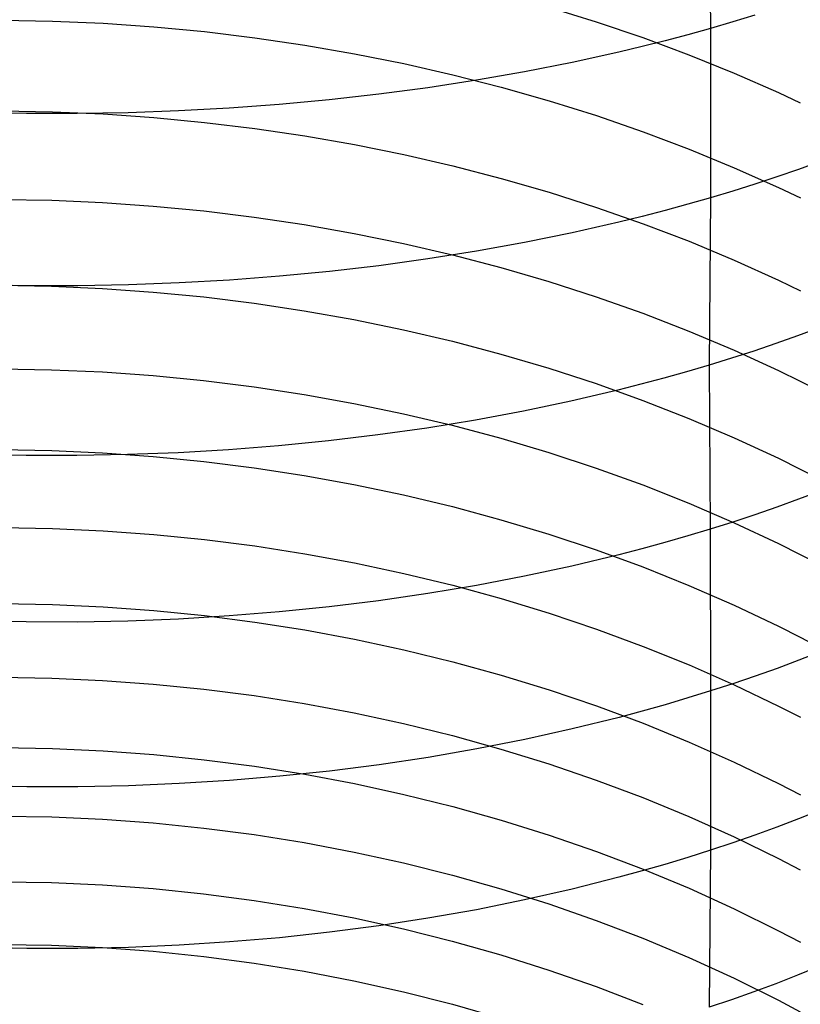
# Model space of a CAD drawing. Extents: x -383 to 1849, y -1185 to -529.
# Tile 306 of 656: x 250 to 258, y -1083 to -1074. Entities that reach past the tile are written whole.
import ezdxf

# ---------------------------------------------------------------- set-up
doc = ezdxf.new("R2010")
doc.units = 0
doc.layers.add('PREDEFINITO', color=7, linetype='CONTINUOUS')

msp = doc.modelspace()

# ---------------------------------------------------------------- linework, layer by layer
at = {"layer": 'PREDEFINITO'}
for p, q in [((257.0416, -1072.3247, 660.2531), (257.0541, -1073.9826, 659.1131)), ((255.4903, -1073.7757, 622.1378), (255.9485, -1073.9178, 622.2334)), ((257.4855, -1073.8539, 658.927), (257.2708, -1073.9194, 659.0216)), ((250.1956, -1073.9019, 620.5351), (250.6871, -1073.9113, 620.5316)), ((250.6871, -1073.9113, 620.5316), (251.1782, -1073.9331, 620.537)), ((251.1782, -1073.9331, 620.537), (251.6685, -1073.9673, 620.5511)), ((251.6685, -1073.9673, 620.5511), (252.1573, -1074.0138, 620.5741)), ((255.9485, -1073.9178, 622.2334), (256.4004, -1074.0717, 622.338)), ((257.2708, -1073.9194, 659.0216), (257.0541, -1073.9826, 659.1131)), ((252.1573, -1074.0138, 620.5741), (252.6442, -1074.0727, 620.6059)), ((252.6442, -1074.0727, 620.6059), (253.1286, -1074.1438, 620.6465)), ((256.4004, -1074.0717, 622.338), (256.8454, -1074.2375, 622.4516)), ((256.8355, -1074.0434, 659.2015), (256.6149, -1074.1018, 659.2868)), ((257.0541, -1073.9826, 659.1131), (256.8355, -1074.0434, 659.2015)), ((257.0541, -1073.9826, 659.1131), (257.0539, -1075.6218, 657.9467)), ((253.1286, -1074.1438, 620.6465), (253.6098, -1074.2272, 620.6958)), ((256.3925, -1074.1579, 659.3689), (256.1683, -1074.2117, 659.448)), ((256.6149, -1074.1018, 659.2868), (256.3925, -1074.1579, 659.3689)), ((253.6098, -1074.2272, 620.6958), (254.0875, -1074.3228, 620.7539)), ((256.1683, -1074.2117, 659.448), (255.7149, -1074.3122, 659.5967)), ((256.8454, -1074.2375, 622.4516), (257.283, -1074.4152, 622.5741)), ((254.0875, -1074.3228, 620.7539), (254.561, -1074.4306, 620.8208)), ((255.7149, -1074.3122, 659.5967), (255.2552, -1074.4033, 659.7329)), ((254.561, -1074.4306, 620.8208), (255.0299, -1074.5506, 620.8964)), ((255.2552, -1074.4033, 659.7329), (254.7898, -1074.4851, 659.8566)), ((257.283, -1074.4152, 622.5741), (257.7125, -1074.6046, 622.7055)), ((254.7898, -1074.4851, 659.8566), (254.3192, -1074.5576, 659.968)), ((255.0299, -1074.5506, 620.8964), (255.4935, -1074.6827, 620.9807)), ((253.844, -1074.6208, 660.0669), (253.3647, -1074.6748, 660.1534)), ((254.3192, -1074.5576, 659.968), (253.844, -1074.6208, 660.0669)), ((257.7125, -1074.6046, 622.7055), (257.9241, -1074.7038, 622.7745)), ((252.8819, -1074.7196, 660.2276), (252.3961, -1074.7551, 660.2894)), ((253.3647, -1074.6748, 660.1534), (252.8819, -1074.7196, 660.2276)), ((255.4935, -1074.6827, 620.9807), (255.9513, -1074.8268, 621.0737)), ((250.4343, -1074.8059, 660.4136), (249.9419, -1074.7958, 660.4139)), ((250.1956, -1074.7799, 619.376), (250.6871, -1074.7892, 619.3724)), ((250.9265, -1074.8069, 660.401), (250.4343, -1074.8059, 660.4136)), ((250.6871, -1074.7892, 619.3724), (251.1783, -1074.8111, 619.3773)), ((251.4179, -1074.7987, 660.3761), (250.9265, -1074.8069, 660.401)), ((251.1783, -1074.8111, 619.3773), (251.6685, -1074.8455, 619.3907)), ((251.9079, -1074.7815, 660.3389), (251.4179, -1074.7987, 660.3761)), ((252.3961, -1074.7551, 660.2894), (251.9079, -1074.7815, 660.3389)), ((255.9513, -1074.8268, 621.0737), (256.4027, -1074.9831, 621.1754)), ((251.6685, -1074.8455, 619.3907), (252.1574, -1074.8924, 619.4128)), ((252.1574, -1074.8924, 619.4128), (252.6443, -1074.9518, 619.4434)), ((252.6443, -1074.9518, 619.4434), (253.1286, -1075.0237, 619.4825)), ((253.1286, -1075.0237, 619.4825), (253.6099, -1075.108, 619.5302)), ((256.4027, -1074.9831, 621.1754), (256.8473, -1075.1514, 621.2859)), ((253.6099, -1075.108, 619.5302), (254.0876, -1075.2047, 619.5864)), ((254.0876, -1075.2047, 619.5864), (254.5611, -1075.3138, 619.6511)), ((256.8473, -1075.1514, 621.2859), (257.2845, -1075.3316, 621.405)), ((258.3222, -1075.1965, 657.36), (257.9079, -1075.3475, 657.5673)), ((254.5611, -1075.3138, 619.6511), (255.0299, -1075.4353, 619.7244)), ((257.2845, -1075.3316, 621.405), (257.7136, -1075.5238, 621.5327)), ((257.9079, -1075.3475, 657.5673), (257.6975, -1075.4196, 657.6666)), ((255.0299, -1075.4353, 619.7244), (255.4935, -1075.569, 619.8061)), ((257.485, -1075.4893, 657.763), (257.2704, -1075.5567, 657.8564)), ((257.6975, -1075.4196, 657.6666), (257.485, -1075.4893, 657.763)), ((255.4935, -1075.569, 619.8061), (255.9513, -1075.715, 619.8963)), ((257.2704, -1075.5567, 657.8564), (257.0539, -1075.6218, 657.9467)), ((257.7136, -1075.5238, 621.5327), (257.9251, -1075.6244, 621.5999)), ((250.1874, -1075.6376, 618.2035), (250.6793, -1075.6466, 618.1995)), ((250.6793, -1075.6466, 618.1995), (251.171, -1075.6683, 618.2038)), ((251.171, -1075.6683, 618.2038), (251.6617, -1075.7028, 618.2164)), ((256.8354, -1075.6844, 658.034), (256.615, -1075.7446, 658.1183)), ((257.0539, -1075.6218, 657.9467), (256.8354, -1075.6844, 658.034)), ((257.0539, -1075.6218, 657.9467), (257.0426, -1077.242, 656.7512)), ((251.6617, -1075.7028, 618.2164), (252.151, -1075.75, 618.2374)), ((252.151, -1075.75, 618.2374), (252.6384, -1075.8098, 618.2667)), ((255.9513, -1075.715, 619.8963), (256.4027, -1075.8733, 619.995)), ((256.615, -1075.7446, 658.1183), (256.3927, -1075.8024, 658.1994)), ((252.6384, -1075.8098, 618.2667), (253.1232, -1075.8822, 618.3043)), ((253.1232, -1075.8822, 618.3043), (253.605, -1075.9673, 618.3501)), ((256.1687, -1075.8578, 658.2774), (255.7156, -1075.9614, 658.4244)), ((256.3927, -1075.8024, 658.1994), (256.1687, -1075.8578, 658.2774)), ((256.4027, -1075.8733, 619.995), (256.8473, -1076.0438, 620.1022)), ((253.605, -1075.9673, 618.3501), (254.0832, -1076.0649, 618.4043)), ((255.7156, -1075.9614, 658.4244), (255.2562, -1076.0554, 658.559)), ((254.0832, -1076.0649, 618.4043), (254.5571, -1076.175, 618.4667)), ((255.2562, -1076.0554, 658.559), (254.7911, -1076.1399, 658.6814)), ((256.8473, -1076.0438, 620.1022), (257.2845, -1076.2265, 620.2178)), ((254.7911, -1076.1399, 658.6814), (254.3209, -1076.2148, 658.7915)), ((254.3209, -1076.2148, 658.7915), (253.8461, -1076.2802, 658.8895)), ((254.5571, -1076.175, 618.4667), (255.0264, -1076.2977, 618.5374)), ((257.2845, -1076.2265, 620.2178), (257.7136, -1076.4213, 620.3419)), ((253.3672, -1076.3361, 658.9752), (252.8848, -1076.3825, 659.0487)), ((253.8461, -1076.2802, 658.8895), (253.3672, -1076.3361, 658.9752)), ((255.0264, -1076.2977, 618.5374), (255.4904, -1076.4328, 618.6163)), ((251.9116, -1076.4471, 659.1593), (251.422, -1076.4652, 659.1964)), ((252.3994, -1076.4195, 659.1101), (251.9116, -1076.4471, 659.1593)), ((252.8848, -1076.3825, 659.0487), (252.3994, -1076.4195, 659.1101)), ((255.4904, -1076.4328, 618.6163), (255.9487, -1076.5805, 618.7035)), ((257.7136, -1076.4213, 620.3419), (257.925, -1076.5233, 620.4071)), ((250.4392, -1076.4735, 659.2343), (249.9473, -1076.4637, 659.2351)), ((250.1866, -1076.4693, 617.0111), (250.6786, -1076.4783, 617.007)), ((250.931, -1076.4741, 659.2214), (250.4392, -1076.4735, 659.2343)), ((250.6786, -1076.4783, 617.007), (251.1702, -1076.5001, 617.0109)), ((251.422, -1076.4652, 659.1964), (250.931, -1076.4741, 659.2214)), ((251.1702, -1076.5001, 617.0109), (251.661, -1076.5348, 617.0228)), ((251.661, -1076.5348, 617.0228), (252.1504, -1076.5823, 617.0429)), ((252.1504, -1076.5823, 617.0429), (252.6378, -1076.6427, 617.0709)), ((252.6378, -1076.6427, 617.0709), (253.1226, -1076.7158, 617.1071)), ((255.9487, -1076.5805, 618.7035), (256.4005, -1076.7405, 618.7989)), ((253.1226, -1076.7158, 617.1071), (253.6045, -1076.8018, 617.1512)), ((256.4005, -1076.7405, 618.7989), (256.8455, -1076.9129, 618.9026)), ((253.6045, -1076.8018, 617.1512), (254.0826, -1076.9004, 617.2035)), ((258.3111, -1076.8051, 656.1729), (257.8966, -1076.9602, 656.3772)), ((254.0826, -1076.9004, 617.2035), (254.5567, -1077.0117, 617.2637)), ((256.8455, -1076.9129, 618.9026), (257.283, -1077.0977, 619.0145)), ((254.5567, -1077.0117, 617.2637), (255.026, -1077.1358, 617.3319)), ((257.8966, -1076.9602, 656.3772), (257.6862, -1077.0342, 656.4751)), ((257.4737, -1077.1059, 656.5701), (257.2591, -1077.1751, 656.6621)), ((257.283, -1077.0977, 619.0145), (257.7124, -1077.2949, 619.1346)), ((257.6862, -1077.0342, 656.4751), (257.4737, -1077.1059, 656.5701)), ((255.026, -1077.1358, 617.3319), (255.4901, -1077.2724, 617.4082)), ((257.2591, -1077.1751, 656.6621), (257.0426, -1077.242, 656.7512)), ((250.1863, -1077.278, 615.8039), (250.6782, -1077.2868, 615.7996)), ((250.6782, -1077.2868, 615.7996), (251.1699, -1077.3087, 615.8031)), ((251.1699, -1077.3087, 615.8031), (251.6607, -1077.3437, 615.8144)), ((255.4901, -1077.2724, 617.4082), (255.9483, -1077.4217, 617.4924)), ((256.8241, -1077.3063, 656.8372), (256.6037, -1077.3682, 656.9202)), ((257.0426, -1077.242, 656.7512), (256.8241, -1077.3063, 656.8372)), ((257.0426, -1077.242, 656.7512), (257.0533, -1078.8298, 655.5153)), ((257.7124, -1077.2949, 619.1346), (257.924, -1077.398, 619.1978)), ((251.6607, -1077.3437, 615.8144), (252.15, -1077.3916, 615.8335)), ((252.15, -1077.3916, 615.8335), (252.6374, -1077.4525, 615.8604)), ((256.6037, -1077.3682, 656.9202), (256.3814, -1077.4275, 657.0002)), ((257.924, -1077.398, 619.1978), (258.1334, -1077.5043, 619.263)), ((252.6374, -1077.4525, 615.8604), (253.1223, -1077.5263, 615.895)), ((256.1574, -1077.4845, 657.0771), (255.7044, -1077.5909, 657.2219)), ((255.9483, -1077.4217, 617.4924), (256.4002, -1077.5836, 617.5847)), ((256.3814, -1077.4275, 657.0002), (256.1574, -1077.4845, 657.0771)), ((253.1223, -1077.5263, 615.895), (253.6042, -1077.6131, 615.9375)), ((255.7044, -1077.5909, 657.2219), (255.2452, -1077.6875, 657.3546)), ((256.4002, -1077.5836, 617.5847), (256.8452, -1077.758, 617.6849)), ((253.6042, -1077.6131, 615.9375), (254.0824, -1077.7127, 615.9877)), ((255.2452, -1077.6875, 657.3546), (254.7804, -1077.7743, 657.4752)), ((254.0824, -1077.7127, 615.9877), (254.5564, -1077.8251, 616.0457)), ((254.7804, -1077.7743, 657.4752), (254.3104, -1077.8513, 657.5837)), ((256.8452, -1077.758, 617.6849), (257.2827, -1077.9449, 617.7932)), ((254.3104, -1077.8513, 657.5837), (253.8358, -1077.9185, 657.6803)), ((254.5564, -1077.8251, 616.0457), (255.0258, -1077.9504, 616.1114)), ((253.3572, -1077.976, 657.7648), (252.8751, -1078.0238, 657.8372)), ((253.8358, -1077.9185, 657.6803), (253.3572, -1077.976, 657.7648)), ((255.0258, -1077.9504, 616.1114), (255.4899, -1078.0884, 616.1849)), ((257.2827, -1077.9449, 617.7932), (257.7122, -1078.1443, 617.9093)), ((250.1871, -1078.06, 614.579), (250.6791, -1078.0688, 614.5745)), ((250.6791, -1078.0688, 614.5745), (251.1707, -1078.0907, 614.5775)), ((252.39, -1078.0618, 657.8978), (251.9026, -1078.0903, 657.9463)), ((252.8751, -1078.0238, 657.8372), (252.39, -1078.0618, 657.8978)), ((250.4314, -1078.1178, 658.0203), (249.9399, -1078.1079, 658.0211)), ((250.9227, -1078.1182, 658.0075), (250.4314, -1078.1178, 658.0203)), ((251.4133, -1078.1091, 657.9829), (250.9227, -1078.1182, 658.0075)), ((251.1707, -1078.0907, 614.5775), (251.6614, -1078.1259, 614.5881)), ((251.9026, -1078.0903, 657.9463), (251.4133, -1078.1091, 657.9829)), ((251.6614, -1078.1259, 614.5881), (252.1508, -1078.1742, 614.6062)), ((252.1508, -1078.1742, 614.6062), (252.6381, -1078.2357, 614.6319)), ((255.4899, -1078.0884, 616.1849), (255.9482, -1078.2392, 616.2661)), ((257.7122, -1078.1443, 617.9093), (257.9238, -1078.2487, 617.9704)), ((252.6381, -1078.2357, 614.6319), (253.123, -1078.3102, 614.6651)), ((255.9482, -1078.2392, 616.2661), (256.4001, -1078.4027, 616.355)), ((257.9238, -1078.2487, 617.9704), (258.1332, -1078.3562, 618.0335)), ((253.123, -1078.3102, 614.6651), (253.6048, -1078.3979, 614.7058)), ((253.6048, -1078.3979, 614.7058), (254.0829, -1078.4985, 614.754)), ((256.4001, -1078.4027, 616.355), (256.8451, -1078.5789, 616.4517)), ((258.3224, -1078.382, 654.9462), (257.9078, -1078.5409, 655.1473)), ((254.0829, -1078.4985, 614.754), (254.5569, -1078.6122, 614.8098)), ((257.9078, -1078.5409, 655.1473), (257.6973, -1078.6169, 655.2436)), ((254.5569, -1078.6122, 614.8098), (255.0262, -1078.7388, 614.8731)), ((256.8451, -1078.5789, 616.4517), (257.2827, -1078.7677, 616.5561)), ((257.6973, -1078.6169, 655.2436), (257.4847, -1078.6903, 655.3371)), ((255.0262, -1078.7388, 614.8731), (255.4902, -1078.8784, 614.9439)), ((257.4847, -1078.6903, 655.3371), (257.27, -1078.7613, 655.4276)), ((250.1954, -1078.8153, 613.3376), (250.6869, -1078.8242, 613.3331)), ((250.6869, -1078.8242, 613.3331), (251.178, -1078.8465, 613.3358)), ((257.0533, -1078.8298, 655.5153), (256.8347, -1078.8958, 655.5999)), ((257.27, -1078.7613, 655.4276), (257.0533, -1078.8298, 655.5153)), ((257.0533, -1078.8298, 655.5153), (257.0552, -1080.3968, 654.2519)), ((257.2827, -1078.7677, 616.5561), (257.7123, -1078.9692, 616.6682)), ((251.178, -1078.8465, 613.3358), (251.6683, -1078.8822, 613.3459)), ((251.6683, -1078.8822, 613.3459), (252.1572, -1078.9311, 613.3632)), ((252.1572, -1078.9311, 613.3632), (252.644, -1078.9933, 613.3878)), ((255.4902, -1078.8784, 614.9439), (255.9485, -1079.0309, 615.0222)), ((256.8347, -1078.8958, 655.5999), (256.6141, -1078.9592, 655.6816)), ((252.644, -1078.9933, 613.3878), (253.1284, -1079.0688, 613.4197)), ((255.9485, -1079.0309, 615.0222), (256.4003, -1079.1963, 615.108)), ((256.3917, -1079.0201, 655.7602), (256.1675, -1079.0785, 655.8359)), ((256.6141, -1078.9592, 655.6816), (256.3917, -1079.0201, 655.7602)), ((257.7123, -1078.9692, 616.6682), (257.9239, -1079.0747, 616.7271)), ((253.1284, -1079.0688, 613.4197), (253.6097, -1079.1574, 613.4589)), ((256.1675, -1079.0785, 655.8359), (255.7141, -1079.1877, 655.9784)), ((257.9239, -1079.0747, 616.7271), (258.1333, -1079.1833, 616.788)), ((253.6097, -1079.1574, 613.4589), (254.0874, -1079.2592, 613.5053)), ((255.7141, -1079.1877, 655.9784), (255.2544, -1079.2868, 656.109)), ((256.4003, -1079.1963, 615.108), (256.8453, -1079.3746, 615.2012)), ((254.0874, -1079.2592, 613.5053), (254.5609, -1079.3742, 613.5589)), ((255.2544, -1079.2868, 656.109), (254.789, -1079.3758, 656.2276)), ((254.789, -1079.3758, 656.2276), (254.3184, -1079.4548, 656.3345)), ((254.5609, -1079.3742, 613.5589), (255.0297, -1079.5023, 613.6198)), ((256.8453, -1079.3746, 615.2012), (257.2828, -1079.5657, 615.302)), ((254.3184, -1079.4548, 656.3345), (253.8432, -1079.5238, 656.4294)), ((255.0297, -1079.5023, 613.6198), (255.4933, -1079.6434, 613.6879)), ((250.1952, -1079.5505, 612.0832), (250.6866, -1079.5593, 612.0785)), ((250.6866, -1079.5593, 612.0785), (251.1778, -1079.5816, 612.0808)), ((251.1778, -1079.5816, 612.0808), (251.6681, -1079.6175, 612.0902)), ((253.3639, -1079.5828, 656.5126), (252.8811, -1079.6319, 656.5839)), ((253.8432, -1079.5238, 656.4294), (253.3639, -1079.5828, 656.5126)), ((257.2828, -1079.5657, 615.302), (257.7123, -1079.7695, 615.4102)), ((251.6681, -1079.6175, 612.0902), (252.1569, -1079.6667, 612.1066)), ((252.3954, -1079.6711, 656.6435), (251.9072, -1079.7004, 656.6913)), ((252.1569, -1079.6667, 612.1066), (252.6438, -1079.7294, 612.13)), ((252.8811, -1079.6319, 656.5839), (252.3954, -1079.6711, 656.6435)), ((255.4933, -1079.6434, 613.6879), (255.9511, -1079.7976, 613.7633)), ((250.4336, -1079.7292, 656.7643), (249.9412, -1079.7192, 656.7652)), ((250.9257, -1079.7294, 656.7517), (250.4336, -1079.7292, 656.7643)), ((251.4171, -1079.7198, 656.7273), (250.9257, -1079.7294, 656.7517)), ((251.9072, -1079.7004, 656.6913), (251.4171, -1079.7198, 656.7273)), ((252.6438, -1079.7294, 612.13), (253.1282, -1079.8054, 612.1604)), ((257.7123, -1079.7695, 615.4102), (257.9239, -1079.8763, 615.4671)), ((253.1282, -1079.8054, 612.1604), (253.6095, -1079.8948, 612.1978)), ((255.9511, -1079.7976, 613.7633), (256.4026, -1079.9648, 613.8459)), ((257.9239, -1079.8763, 615.4671), (258.1333, -1079.9862, 615.5258)), ((253.6095, -1079.8948, 612.1978), (254.0872, -1079.9975, 612.2422)), ((256.4026, -1079.9648, 613.8459), (256.8471, -1080.1449, 613.9357)), ((258.3237, -1079.9367, 653.6905), (257.9093, -1080.1, 653.8888)), ((254.0872, -1079.9975, 612.2422), (254.5608, -1080.1135, 612.2936)), ((254.5608, -1080.1135, 612.2936), (255.0296, -1080.2427, 612.3519)), ((256.8471, -1080.1449, 613.9357), (257.2843, -1080.338, 614.0326)), ((257.9093, -1080.1, 653.8888), (257.6989, -1080.178, 653.9838)), ((250.188, -1080.2637, 610.817), (250.6799, -1080.2722, 610.812)), ((255.0296, -1080.2427, 612.3519), (255.4932, -1080.3851, 612.4173)), ((257.4864, -1080.2534, 654.0761), (257.2718, -1080.3264, 654.1654)), ((257.6989, -1080.178, 653.9838), (257.4864, -1080.2534, 654.0761)), ((250.6799, -1080.2722, 610.812), (251.1715, -1080.2943, 610.8137)), ((251.1715, -1080.2943, 610.8137), (251.6622, -1080.3301, 610.8222)), ((251.6622, -1080.3301, 610.8222), (252.1515, -1080.3794, 610.8375)), ((257.2718, -1080.3264, 654.1654), (257.0552, -1080.3968, 654.2519)), ((257.2843, -1080.338, 614.0326), (257.7135, -1080.544, 614.1368)), ((252.1515, -1080.3794, 610.8375), (252.6388, -1080.4423, 610.8595)), ((252.6388, -1080.4423, 610.8595), (253.1236, -1080.5187, 610.8882)), ((255.4932, -1080.3851, 612.4173), (255.951, -1080.5407, 612.4896)), ((257.0552, -1080.3968, 654.2519), (256.8367, -1080.4646, 654.3355)), ((257.0552, -1080.3968, 654.2519), (257.0535, -1081.9395, 652.9597)), ((253.1236, -1080.5187, 610.8882), (253.6053, -1080.6086, 610.9237)), ((255.951, -1080.5407, 612.4896), (256.4025, -1080.7095, 612.5689)), ((256.6163, -1080.5298, 654.4161), (256.394, -1080.5924, 654.4937)), ((256.8367, -1080.4646, 654.3355), (256.6163, -1080.5298, 654.4161)), ((257.7135, -1080.544, 614.1368), (257.9249, -1080.6518, 614.1916)), ((253.6053, -1080.6086, 610.9237), (254.0835, -1080.7119, 610.9659)), ((256.1699, -1080.6524, 654.5685), (255.7168, -1080.7647, 654.7092)), ((256.394, -1080.5924, 654.4937), (256.1699, -1080.6524, 654.5685)), ((254.0835, -1080.7119, 610.9659), (254.5574, -1080.8287, 611.0149)), ((256.4025, -1080.7095, 612.5689), (256.8471, -1080.8914, 612.6551)), ((254.5574, -1080.8287, 611.0149), (255.0267, -1080.9589, 611.0706)), ((255.7168, -1080.7647, 654.7092), (255.2574, -1080.8667, 654.8382)), ((255.2574, -1080.8667, 654.8382), (254.7923, -1080.9584, 654.9555)), ((256.8471, -1080.8914, 612.6551), (257.2843, -1081.0863, 612.7483)), ((250.1946, -1080.9451, 609.5332), (250.6861, -1080.9537, 609.5281)), ((250.6861, -1080.9537, 609.5281), (251.1773, -1080.9761, 609.5295)), ((251.1773, -1080.9761, 609.5295), (251.6676, -1081.0122, 609.5374)), ((251.6676, -1081.0122, 609.5374), (252.1565, -1081.0621, 609.5518)), ((254.7923, -1080.9584, 654.9555), (254.322, -1081.0398, 655.0611)), ((255.0267, -1080.9589, 611.0706), (255.4907, -1081.1025, 611.133)), ((252.1565, -1081.0621, 609.5518), (252.6435, -1081.1256, 609.5726)), ((252.6435, -1081.1256, 609.5726), (253.1279, -1081.2028, 609.6)), ((253.8471, -1081.111, 655.1551), (253.3682, -1081.1719, 655.2375)), ((254.322, -1081.0398, 655.0611), (253.8471, -1081.111, 655.1551)), ((255.4907, -1081.1025, 611.133), (255.9488, -1081.2593, 611.2021)), ((257.2843, -1081.0863, 612.7483), (257.7135, -1081.2943, 612.8484)), ((252.8857, -1081.2227, 655.3082), (252.4003, -1081.2633, 655.3673)), ((253.3682, -1081.1719, 655.2375), (252.8857, -1081.2227, 655.3082)), ((253.1279, -1081.2028, 609.6), (253.6092, -1081.2936, 609.6338)), ((250.4399, -1081.3248, 655.4882), (249.9479, -1081.315, 655.4896)), ((251.4227, -1081.3142, 655.4509), (250.9317, -1081.3245, 655.4753)), ((251.9125, -1081.2938, 655.4149), (251.4227, -1081.3142, 655.4509)), ((252.4003, -1081.2633, 655.3673), (251.9125, -1081.2938, 655.4149)), ((253.6092, -1081.2936, 609.6338), (254.0869, -1081.3979, 609.6741)), ((255.9488, -1081.2593, 611.2021), (256.4007, -1081.4295, 611.278)), ((257.7135, -1081.2943, 612.8484), (257.9249, -1081.4032, 612.901)), ((250.9317, -1081.3245, 655.4753), (250.4399, -1081.3248, 655.4882)), ((254.0869, -1081.3979, 609.6741), (254.5605, -1081.5159, 609.7208)), ((256.4007, -1081.4295, 611.278), (256.8456, -1081.613, 611.3605)), ((258.3218, -1081.4691, 652.4082), (257.9074, -1081.636, 652.603)), ((254.5605, -1081.5159, 609.7208), (255.0294, -1081.6473, 609.774)), ((250.1876, -1081.6077, 608.2398), (250.6795, -1081.616, 608.2344)), ((250.6795, -1081.616, 608.2344), (251.1712, -1081.6382, 608.2352)), ((251.1712, -1081.6382, 608.2352), (251.6619, -1081.6742, 608.2423)), ((251.6619, -1081.6742, 608.2423), (252.1512, -1081.7241, 608.2556)), ((255.0294, -1081.6473, 609.774), (255.493, -1081.7922, 609.8337)), ((256.8456, -1081.613, 611.3605), (257.283, -1081.8097, 611.4498)), ((257.9074, -1081.636, 652.603), (257.697, -1081.7157, 652.6963)), ((252.1512, -1081.7241, 608.2556), (252.6385, -1081.7878, 608.2751)), ((252.6385, -1081.7878, 608.2751), (253.1234, -1081.8653, 608.3008)), ((255.493, -1081.7922, 609.8337), (255.9509, -1081.9505, 609.8998)), ((257.4846, -1081.7929, 652.7869), (257.27, -1081.8675, 652.8747)), ((257.697, -1081.7157, 652.6963), (257.4846, -1081.7929, 652.7869)), ((253.1234, -1081.8653, 608.3008), (253.6051, -1081.9565, 608.3327)), ((257.27, -1081.8675, 652.8747), (257.0535, -1081.9395, 652.9597)), ((257.283, -1081.8097, 611.4498), (257.7125, -1082.0197, 611.5458)), ((253.6051, -1081.9565, 608.3327), (254.0833, -1082.0614, 608.3708)), ((255.9509, -1081.9505, 609.8998), (256.4024, -1082.1223, 609.9723)), ((257.0535, -1081.9395, 652.9597), (256.835, -1082.0089, 653.0417)), ((257.0535, -1081.9395, 652.9597), (257.043, -1083.4595, 651.6397)), ((254.0833, -1082.0614, 608.3708), (254.5572, -1082.18, 608.4151)), ((256.6146, -1082.0756, 653.1209), (256.3923, -1082.1396, 653.1973)), ((256.835, -1082.0089, 653.0417), (256.6146, -1082.0756, 653.1209)), ((257.7125, -1082.0197, 611.5458), (257.9241, -1082.1296, 611.5963)), ((256.3923, -1082.1396, 653.1973), (256.1683, -1082.201, 653.2707)), ((256.4024, -1082.1223, 609.9723), (256.847, -1082.3074, 610.0513)), ((250.1863, -1082.2431, 606.9321), (250.6782, -1082.2513, 606.9266)), ((250.6782, -1082.2513, 606.9266), (251.1699, -1082.2735, 606.927)), ((251.1699, -1082.2735, 606.927), (251.6607, -1082.3097, 606.9334)), ((254.5572, -1082.18, 608.4151), (255.0265, -1082.3123, 608.4656)), ((256.1683, -1082.201, 653.2707), (255.7153, -1082.316, 653.409)), ((251.6607, -1082.3097, 606.9334), (252.15, -1082.3598, 606.9457)), ((252.15, -1082.3598, 606.9457), (252.6374, -1082.4238, 606.9639)), ((255.0265, -1082.3123, 608.4656), (255.4905, -1082.4582, 608.5223)), ((255.7153, -1082.316, 653.409), (255.2559, -1082.4203, 653.5359)), ((256.847, -1082.3074, 610.0513), (257.2842, -1082.5059, 610.1367)), ((252.6374, -1082.4238, 606.9639), (253.1223, -1082.5017, 606.9881)), ((255.2559, -1082.4203, 653.5359), (254.7909, -1082.5142, 653.6512)), ((255.4905, -1082.4582, 608.5223), (255.9487, -1082.6176, 608.5852)), ((253.1223, -1082.5017, 606.9881), (253.6042, -1082.5935, 607.0181)), ((254.7909, -1082.5142, 653.6512), (254.3208, -1082.5976, 653.7551)), ((257.2842, -1082.5059, 610.1367), (257.7134, -1082.7177, 610.2285)), ((253.6042, -1082.5935, 607.0181), (254.0824, -1082.6991, 607.0541)), ((254.3208, -1082.5976, 653.7551), (253.846, -1082.6706, 653.8476)), ((255.9487, -1082.6176, 608.5852), (256.4006, -1082.7907, 608.6542)), ((253.3671, -1082.7331, 653.9287), (252.8848, -1082.7852, 653.9984)), ((253.846, -1082.6706, 653.8476), (253.3671, -1082.7331, 653.9287)), ((254.0824, -1082.6991, 607.0541), (254.5564, -1082.8184, 607.0961)), ((257.7134, -1082.7177, 610.2285), (257.9248, -1082.8286, 610.2768)), ((252.3995, -1082.827, 654.0567), (251.9117, -1082.8584, 654.1036)), ((252.8848, -1082.7852, 653.9984), (252.3995, -1082.827, 654.0567)), ((254.5564, -1082.8184, 607.0961), (255.0258, -1082.9515, 607.1439)), ((256.4006, -1082.7907, 608.6542), (256.8455, -1082.9773, 608.7295)), ((250.4395, -1082.8908, 654.1763), (249.9476, -1082.8811, 654.1779)), ((250.1864, -1082.8508, 605.6123), (250.6784, -1082.8589, 605.6067)), ((250.9312, -1082.8903, 654.1634), (250.4395, -1082.8908, 654.1763)), ((250.6784, -1082.8589, 605.6067), (251.1701, -1082.8811, 605.6067)), ((251.4221, -1082.8795, 654.1392), (250.9312, -1082.8903, 654.1634)), ((251.1701, -1082.8811, 605.6067), (251.6608, -1082.9174, 605.6123)), ((251.9117, -1082.8584, 654.1036), (251.4221, -1082.8795, 654.1392)), ((251.6608, -1082.9174, 605.6123), (252.1502, -1082.9678, 605.6236)), ((252.1502, -1082.9678, 605.6236), (252.6376, -1083.0321, 605.6406)), ((252.6376, -1083.0321, 605.6406), (253.1225, -1083.1105, 605.6632)), ((255.0258, -1082.9515, 607.1439), (255.4899, -1083.0984, 607.1977)), ((256.8455, -1082.9773, 608.7295), (257.283, -1083.1773, 608.8109)), ((258.3115, -1082.9784, 651.0977), (257.897, -1083.1491, 651.2892)), ((253.1225, -1083.1105, 605.6632), (253.6043, -1083.2028, 605.6915)), ((255.4899, -1083.0984, 607.1977), (255.9482, -1083.2589, 607.2573)), ((253.6043, -1083.2028, 605.6915), (254.0825, -1083.3091, 605.7254)), ((257.283, -1083.1773, 608.8109), (257.7125, -1083.3909, 608.8985)), ((257.897, -1083.1491, 651.2892), (257.6866, -1083.2306, 651.3809)), ((254.0825, -1083.3091, 605.7254), (254.5566, -1083.4292, 605.765)), ((255.9482, -1083.2589, 607.2573), (256.4001, -1083.4331, 607.3229)), ((257.4741, -1083.3095, 651.4699), (257.2595, -1083.3859, 651.5562)), ((257.6866, -1083.2306, 651.3809), (257.4741, -1083.3095, 651.4699)), ((257.2595, -1083.3859, 651.5562), (257.043, -1083.4595, 651.6397)), ((257.7125, -1083.3909, 608.8985), (257.924, -1083.5027, 608.9446)), ((254.5566, -1083.4292, 605.765), (255.0259, -1083.5632, 605.8102))]:
    msp.add_line(p, q, dxfattribs=at)

doc.saveas('drawing.dxf')
